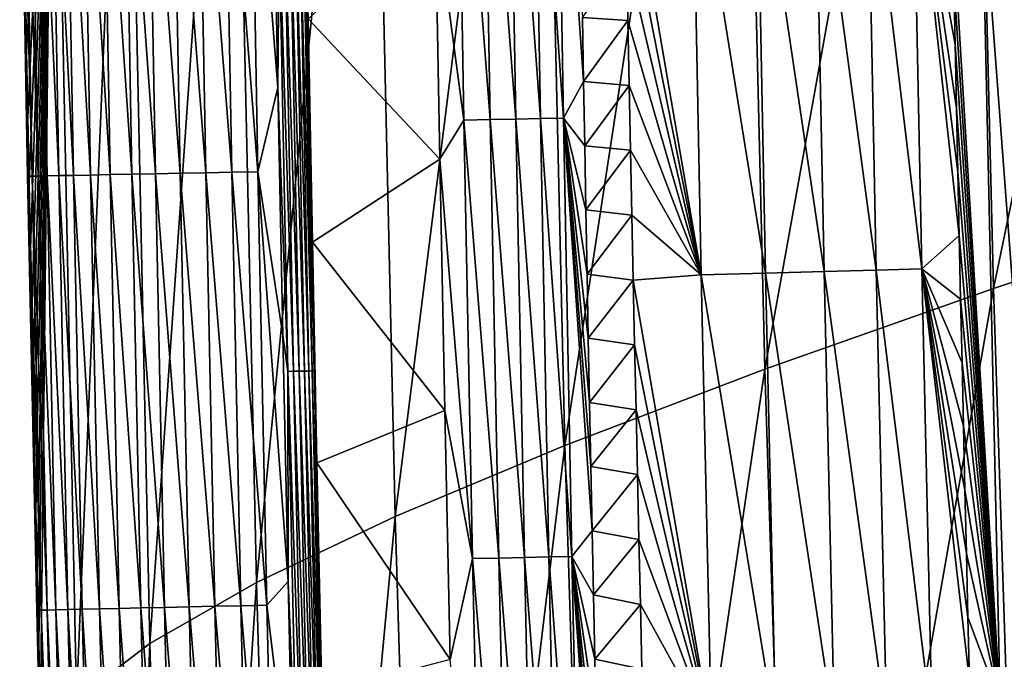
# Model space of a CAD drawing. Header units: millimetres. Extents: x -300 to 300, y -500 to 500.
# Tile 362 of 656: x -299 to -282, y -84 to -72. Entities that reach past the tile are written whole.
import ezdxf

# ---------------------------------------------------------------- set-up
doc = ezdxf.new("R2010")
doc.units = ezdxf.units.MM
doc.header["$LTSCALE"] = 81.481481
for name, color, linetype in [('20', 7, 'CONTINUOUS'), ('22', 7, 'CONTINUOUS'), ('24', 7, 'CONTINUOUS'), ('25', 7, 'CONTINUOUS'), ('28', 7, 'CONTINUOUS'), ('29', 7, 'CONTINUOUS'), ('31', 7, 'CONTINUOUS'), ('33', 7, 'CONTINUOUS')]:
    doc.layers.add(name, color=color, linetype=linetype)

msp = doc.modelspace()

# ---------------------------------------------------------------- linework, layer by layer
at = {"layer": '20', "color": 7, "linetype": 'CONTINUOUS'}
for points in [[(-282.148, -77.033, 34.253), (-278.073, -57.4, 37.632), (-282.598, -58.554, 34.213), (-282.148, -77.033, 34.253)], [(-277.623, -75.527, 37.676), (-278.073, -57.4, 37.632), (-282.148, -77.033, 34.253), (-277.623, -75.527, 37.676)], [(-286.183, -78.457, 30.642), (-282.598, -58.554, 34.213), (-286.631, -59.646, 30.604), (-286.183, -78.457, 30.642)], [(-282.148, -77.033, 34.253), (-282.598, -58.554, 34.213), (-286.183, -78.457, 30.642), (-282.148, -77.033, 34.253)], [(-289.709, -79.798, 26.837), (-286.631, -59.646, 30.604), (-290.152, -60.675, 26.803), (-289.709, -79.798, 26.837)], [(-286.183, -78.457, 30.642), (-286.631, -59.646, 30.604), (-289.709, -79.798, 26.837), (-286.183, -78.457, 30.642)], [(-292.706, -81.052, 22.833), (-290.152, -60.675, 26.803), (-293.143, -61.639, 22.803), (-292.706, -81.052, 22.833)], [(-289.709, -79.798, 26.837), (-290.152, -60.675, 26.803), (-292.706, -81.052, 22.833), (-289.709, -79.798, 26.837)], [(-295.154, -82.218, 18.625), (-293.143, -61.639, 22.803), (-295.585, -62.537, 18.601), (-295.154, -82.218, 18.625)], [(-292.706, -81.052, 22.833), (-293.143, -61.639, 22.803), (-295.154, -82.218, 18.625), (-292.706, -81.052, 22.833)], [(-297.036, -83.294, 14.208), (-295.585, -62.537, 18.601), (-297.456, -63.368, 14.19), (-297.036, -83.294, 14.208)], [(-295.154, -82.218, 18.625), (-295.585, -62.537, 18.601), (-297.036, -83.294, 14.208), (-295.154, -82.218, 18.625)], [(-298.33, -84.278, 9.578), (-297.456, -63.368, 14.19), (-298.74, -64.13, 9.566), (-298.33, -84.278, 9.578)], [(-297.036, -83.294, 14.208), (-297.456, -63.368, 14.19), (-298.33, -84.278, 9.578), (-297.036, -83.294, 14.208)], [(-299.209, -72.855, 5.485), (-298.74, -64.13, 9.566), (-299.23, -71.695, 5.484), (-299.209, -72.855, 5.485)], [(-299.186, -74.014, 5.487), (-298.74, -64.13, 9.566), (-299.209, -72.855, 5.485), (-299.186, -74.014, 5.487)], [(-299.164, -75.174, 5.488), (-298.74, -64.13, 9.566), (-299.186, -74.014, 5.487), (-299.164, -75.174, 5.488)], [(-299.14, -76.334, 5.49), (-298.74, -64.13, 9.566), (-299.164, -75.174, 5.488), (-299.14, -76.334, 5.49)], [(-299.117, -77.494, 5.491), (-298.74, -64.13, 9.566), (-299.14, -76.334, 5.49), (-299.117, -77.494, 5.491)], [(-299.093, -78.654, 5.493), (-298.74, -64.13, 9.566), (-299.117, -77.494, 5.491), (-299.093, -78.654, 5.493)], [(-299.068, -79.815, 5.494), (-298.74, -64.13, 9.566), (-299.093, -78.654, 5.493), (-299.068, -79.815, 5.494)], [(-299.043, -80.975, 5.496), (-298.74, -64.13, 9.566), (-299.068, -79.815, 5.494), (-299.043, -80.975, 5.496)], [(-299.018, -82.136, 5.497), (-298.74, -64.13, 9.566), (-299.043, -80.975, 5.496), (-299.018, -82.136, 5.497)], [(-298.992, -83.297, 5.499), (-298.74, -64.13, 9.566), (-299.018, -82.136, 5.497), (-298.992, -83.297, 5.499)], [(-298.965, -84.458, 5.5), (-298.74, -64.13, 9.566), (-298.992, -83.297, 5.499), (-298.965, -84.458, 5.5)], [(-298.33, -84.278, 9.578), (-298.74, -64.13, 9.566), (-298.965, -84.458, 5.5), (-298.33, -84.278, 9.578)], [(-281.563, -95.003, 34.304), (-277.623, -75.527, 37.676), (-282.148, -77.033, 34.253), (-281.563, -95.003, 34.304)], [(-285.6, -96.744, 30.689), (-282.148, -77.033, 34.253), (-286.183, -78.457, 30.642), (-285.6, -96.744, 30.689)], [(-281.563, -95.003, 34.304), (-282.148, -77.033, 34.253), (-285.6, -96.744, 30.689), (-281.563, -95.003, 34.304)], [(-289.13, -98.381, 26.879), (-286.183, -78.457, 30.642), (-289.709, -79.798, 26.837), (-289.13, -98.381, 26.879)], [(-285.6, -96.744, 30.689), (-286.183, -78.457, 30.642), (-289.13, -98.381, 26.879), (-285.6, -96.744, 30.689)], [(-292.134, -99.91, 22.869), (-289.709, -79.798, 26.837), (-292.706, -81.052, 22.833), (-292.134, -99.91, 22.869)], [(-289.13, -98.381, 26.879), (-289.709, -79.798, 26.837), (-292.134, -99.91, 22.869), (-289.13, -98.381, 26.879)], [(-294.591, -101.329, 18.655), (-292.706, -81.052, 22.833), (-295.154, -82.218, 18.625), (-294.591, -101.329, 18.655)], [(-292.134, -99.91, 22.869), (-292.706, -81.052, 22.833), (-294.591, -101.329, 18.655), (-292.134, -99.91, 22.869)], [(-296.484, -102.636, 14.231), (-295.154, -82.218, 18.625), (-297.036, -83.294, 14.208), (-296.484, -102.636, 14.231)], [(-294.591, -101.329, 18.655), (-295.154, -82.218, 18.625), (-296.484, -102.636, 14.231), (-294.591, -101.329, 18.655)], [(-297.793, -103.827, 9.593), (-297.036, -83.294, 14.208), (-298.33, -84.278, 9.578), (-297.793, -103.827, 9.593)], [(-296.484, -102.636, 14.231), (-297.036, -83.294, 14.208), (-297.793, -103.827, 9.593), (-296.484, -102.636, 14.231)]]:
    msp.add_3dface(points, dxfattribs=at)
at = {"layer": '22', "color": 7, "linetype": 'CONTINUOUS'}
for points in [[(-281.296, -83.744, 12.657), (-282.353, -69.77, 11.229), (-281.623, -69.25, 12.669), (-281.296, -83.744, 12.657)], [(-282.353, -69.77, 11.229), (-282.028, -84.365, 11.211), (-282.868, -70.48, 10.016), (-282.353, -69.77, 11.229)], [(-282.028, -84.365, 11.211), (-282.353, -69.77, 11.229), (-281.296, -83.744, 12.657), (-282.028, -84.365, 11.211)], [(-282.868, -70.48, 10.016), (-282.028, -84.365, 11.211), (-282.845, -71.603, 10.015), (-282.868, -70.48, 10.016)], [(-282.845, -71.603, 10.015), (-282.028, -84.365, 11.211), (-282.822, -72.726, 10.014), (-282.845, -71.603, 10.015)], [(-282.822, -72.726, 10.014), (-282.028, -84.365, 11.211), (-282.799, -73.849, 10.013), (-282.822, -72.726, 10.014)], [(-282.799, -73.849, 10.013), (-282.028, -84.365, 11.211), (-282.775, -74.972, 10.012), (-282.799, -73.849, 10.013)], [(-282.775, -74.972, 10.012), (-282.028, -84.365, 11.211), (-282.751, -76.094, 10.011), (-282.775, -74.972, 10.012)], [(-282.751, -76.094, 10.011), (-282.028, -84.365, 11.211), (-282.726, -77.217, 10.01), (-282.751, -76.094, 10.011)], [(-282.726, -77.217, 10.01), (-282.028, -84.365, 11.211), (-282.701, -78.34, 10.009), (-282.726, -77.217, 10.01)], [(-282.701, -78.34, 10.009), (-282.028, -84.365, 11.211), (-282.676, -79.462, 10.008), (-282.701, -78.34, 10.009)], [(-282.676, -79.462, 10.008), (-282.028, -84.365, 11.211), (-282.65, -80.585, 10.007), (-282.676, -79.462, 10.008)], [(-282.65, -80.585, 10.007), (-282.028, -84.365, 11.211), (-282.623, -81.707, 10.005), (-282.65, -80.585, 10.007)], [(-282.623, -81.707, 10.005), (-282.028, -84.365, 11.211), (-282.596, -82.829, 10.004), (-282.623, -81.707, 10.005)], [(-282.596, -82.829, 10.004), (-282.028, -84.365, 11.211), (-282.569, -83.951, 10.003), (-282.596, -82.829, 10.004)]]:
    msp.add_3dface(points, dxfattribs=at)
at = {"layer": '24', "color": 7, "linetype": 'CONTINUOUS'}
for points in [[(-288.618, -71.163, 2.094), (-288.596, -72.307, 2.095), (-289.401, -72.25, 1.426), (-288.618, -71.163, 2.094)], [(-289.401, -72.25, 1.426), (-288.596, -72.307, 2.095), (-289.381, -73.382, 1.426), (-289.401, -72.25, 1.426)], [(-288.596, -72.307, 2.095), (-288.573, -73.45, 2.097), (-289.381, -73.382, 1.426), (-288.596, -72.307, 2.095)], [(-289.381, -73.382, 1.426), (-288.573, -73.45, 2.097), (-289.36, -74.514, 1.425), (-289.381, -73.382, 1.426)], [(-288.573, -73.45, 2.097), (-288.55, -74.594, 2.098), (-289.36, -74.514, 1.425), (-288.573, -73.45, 2.097)], [(-289.36, -74.514, 1.425), (-288.55, -74.594, 2.098), (-289.339, -75.646, 1.425), (-289.36, -74.514, 1.425)], [(-288.55, -74.594, 2.098), (-288.526, -75.738, 2.099), (-289.339, -75.646, 1.425), (-288.55, -74.594, 2.098)], [(-289.339, -75.646, 1.425), (-288.526, -75.738, 2.099), (-289.318, -76.778, 1.424), (-289.339, -75.646, 1.425)], [(-288.526, -75.738, 2.099), (-288.503, -76.882, 2.1), (-289.318, -76.778, 1.424), (-288.526, -75.738, 2.099)], [(-289.318, -76.778, 1.424), (-288.503, -76.882, 2.1), (-289.296, -77.909, 1.424), (-289.318, -76.778, 1.424)], [(-288.503, -76.882, 2.1), (-288.478, -78.026, 2.102), (-289.296, -77.909, 1.424), (-288.503, -76.882, 2.1)], [(-289.296, -77.909, 1.424), (-288.478, -78.026, 2.102), (-289.274, -79.041, 1.423), (-289.296, -77.909, 1.424)], [(-288.478, -78.026, 2.102), (-288.453, -79.17, 2.103), (-289.274, -79.041, 1.423), (-288.478, -78.026, 2.102)], [(-289.274, -79.041, 1.423), (-288.453, -79.17, 2.103), (-289.252, -80.173, 1.423), (-289.274, -79.041, 1.423)], [(-288.453, -79.17, 2.103), (-288.428, -80.314, 2.104), (-289.252, -80.173, 1.423), (-288.453, -79.17, 2.103)], [(-289.252, -80.173, 1.423), (-288.428, -80.314, 2.104), (-289.229, -81.304, 1.422), (-289.252, -80.173, 1.423)], [(-288.428, -80.314, 2.104), (-288.402, -81.459, 2.106), (-289.229, -81.304, 1.422), (-288.428, -80.314, 2.104)], [(-289.229, -81.304, 1.422), (-288.402, -81.459, 2.106), (-289.206, -82.436, 1.422), (-289.229, -81.304, 1.422)], [(-288.402, -81.459, 2.106), (-288.376, -82.603, 2.107), (-289.206, -82.436, 1.422), (-288.402, -81.459, 2.106)], [(-289.206, -82.436, 1.422), (-288.376, -82.603, 2.107), (-289.182, -83.567, 1.421), (-289.206, -82.436, 1.422)], [(-288.376, -82.603, 2.107), (-288.349, -83.748, 2.108), (-289.182, -83.567, 1.421), (-288.376, -82.603, 2.107)], [(-289.182, -83.567, 1.421), (-288.349, -83.748, 2.108), (-289.158, -84.698, 1.421), (-289.182, -83.567, 1.421)]]:
    msp.add_3dface(points, dxfattribs=at)
at = {"layer": '25', "color": 7, "linetype": 'CONTINUOUS'}
for points in [[(-284.377, -68.627, 7.071), (-284.214, -76.707, 7.069), (-285.297, -68.649, 5.688), (-284.377, -68.627, 7.071)], [(-283.577, -68.606, 8.521), (-283.412, -76.683, 8.516), (-284.377, -68.627, 7.071), (-283.577, -68.606, 8.521)], [(-284.377, -68.627, 7.071), (-283.412, -76.683, 8.516), (-284.214, -76.707, 7.069), (-284.377, -68.627, 7.071)], [(-282.845, -71.603, 10.015), (-282.822, -72.726, 10.014), (-283.577, -68.606, 8.521), (-282.845, -71.603, 10.015)], [(-282.822, -72.726, 10.014), (-282.799, -73.849, 10.013), (-283.577, -68.606, 8.521), (-282.822, -72.726, 10.014)], [(-282.799, -73.849, 10.013), (-282.775, -74.972, 10.012), (-283.577, -68.606, 8.521), (-282.799, -73.849, 10.013)], [(-282.775, -74.972, 10.012), (-282.751, -76.094, 10.011), (-283.577, -68.606, 8.521), (-282.775, -74.972, 10.012)], [(-283.577, -68.606, 8.521), (-282.751, -76.094, 10.011), (-283.412, -76.683, 8.516), (-283.577, -68.606, 8.521)], [(-288.661, -68.876, 2.092), (-287.462, -68.701, 3.179), (-287.302, -76.792, 3.185), (-288.661, -68.876, 2.092)], [(-286.33, -68.674, 4.386), (-286.169, -76.761, 4.39), (-287.462, -68.701, 3.179), (-286.33, -68.674, 4.386)], [(-287.462, -68.701, 3.179), (-286.169, -76.761, 4.39), (-287.302, -76.792, 3.185), (-287.462, -68.701, 3.179)], [(-285.297, -68.649, 5.688), (-285.136, -76.733, 5.689), (-286.33, -68.674, 4.386), (-285.297, -68.649, 5.688)], [(-286.33, -68.674, 4.386), (-285.136, -76.733, 5.689), (-286.169, -76.761, 4.39), (-286.33, -68.674, 4.386)], [(-285.297, -68.649, 5.688), (-284.214, -76.707, 7.069), (-285.136, -76.733, 5.689), (-285.297, -68.649, 5.688)], [(-288.64, -70.02, 2.093), (-288.661, -68.876, 2.092), (-287.302, -76.792, 3.185), (-288.64, -70.02, 2.093)], [(-288.618, -71.163, 2.094), (-288.64, -70.02, 2.093), (-287.302, -76.792, 3.185), (-288.618, -71.163, 2.094)], [(-288.596, -72.307, 2.095), (-288.618, -71.163, 2.094), (-287.302, -76.792, 3.185), (-288.596, -72.307, 2.095)], [(-288.573, -73.45, 2.097), (-288.596, -72.307, 2.095), (-287.302, -76.792, 3.185), (-288.573, -73.45, 2.097)], [(-288.55, -74.594, 2.098), (-288.573, -73.45, 2.097), (-287.302, -76.792, 3.185), (-288.55, -74.594, 2.098)], [(-288.526, -75.738, 2.099), (-288.55, -74.594, 2.098), (-287.302, -76.792, 3.185), (-288.526, -75.738, 2.099)], [(-288.503, -76.882, 2.1), (-288.526, -75.738, 2.099), (-287.302, -76.792, 3.185), (-288.503, -76.882, 2.1)], [(-282.751, -76.094, 10.011), (-282.726, -77.217, 10.01), (-283.412, -76.683, 8.516), (-282.751, -76.094, 10.011)], [(-288.503, -76.882, 2.1), (-287.302, -76.792, 3.185), (-287.12, -84.881, 3.191), (-288.503, -76.882, 2.1)], [(-286.169, -76.761, 4.39), (-285.986, -84.846, 4.393), (-287.302, -76.792, 3.185), (-286.169, -76.761, 4.39)], [(-287.302, -76.792, 3.185), (-285.986, -84.846, 4.393), (-287.12, -84.881, 3.191), (-287.302, -76.792, 3.185)], [(-285.136, -76.733, 5.689), (-284.952, -84.814, 5.689), (-286.169, -76.761, 4.39), (-285.136, -76.733, 5.689)], [(-286.169, -76.761, 4.39), (-284.952, -84.814, 5.689), (-285.986, -84.846, 4.393), (-286.169, -76.761, 4.39)], [(-284.214, -76.707, 7.069), (-284.029, -84.784, 7.067), (-285.136, -76.733, 5.689), (-284.214, -76.707, 7.069)], [(-285.136, -76.733, 5.689), (-284.029, -84.784, 7.067), (-284.952, -84.814, 5.689), (-285.136, -76.733, 5.689)], [(-283.412, -76.683, 8.516), (-283.225, -84.757, 8.511), (-284.214, -76.707, 7.069), (-283.412, -76.683, 8.516)], [(-284.214, -76.707, 7.069), (-283.225, -84.757, 8.511), (-284.029, -84.784, 7.067), (-284.214, -76.707, 7.069)], [(-282.726, -77.217, 10.01), (-282.701, -78.34, 10.009), (-283.412, -76.683, 8.516), (-282.726, -77.217, 10.01)], [(-282.701, -78.34, 10.009), (-282.676, -79.462, 10.008), (-283.412, -76.683, 8.516), (-282.701, -78.34, 10.009)], [(-282.676, -79.462, 10.008), (-282.65, -80.585, 10.007), (-283.412, -76.683, 8.516), (-282.676, -79.462, 10.008)], [(-282.65, -80.585, 10.007), (-282.623, -81.707, 10.005), (-283.412, -76.683, 8.516), (-282.65, -80.585, 10.007)], [(-282.623, -81.707, 10.005), (-282.596, -82.829, 10.004), (-283.412, -76.683, 8.516), (-282.623, -81.707, 10.005)], [(-282.596, -82.829, 10.004), (-282.569, -83.951, 10.003), (-283.412, -76.683, 8.516), (-282.596, -82.829, 10.004)], [(-283.412, -76.683, 8.516), (-282.569, -83.951, 10.003), (-283.225, -84.757, 8.511), (-283.412, -76.683, 8.516)], [(-288.478, -78.026, 2.102), (-288.503, -76.882, 2.1), (-287.12, -84.881, 3.191), (-288.478, -78.026, 2.102)], [(-288.453, -79.17, 2.103), (-288.478, -78.026, 2.102), (-287.12, -84.881, 3.191), (-288.453, -79.17, 2.103)], [(-288.428, -80.314, 2.104), (-288.453, -79.17, 2.103), (-287.12, -84.881, 3.191), (-288.428, -80.314, 2.104)], [(-288.402, -81.459, 2.106), (-288.428, -80.314, 2.104), (-287.12, -84.881, 3.191), (-288.402, -81.459, 2.106)], [(-288.376, -82.603, 2.107), (-288.402, -81.459, 2.106), (-287.12, -84.881, 3.191), (-288.376, -82.603, 2.107)], [(-288.349, -83.748, 2.108), (-288.376, -82.603, 2.107), (-287.12, -84.881, 3.191), (-288.349, -83.748, 2.108)]]:
    msp.add_3dface(points, dxfattribs=at)
at = {"layer": '28', "color": 7, "linetype": 'CONTINUOUS'}
for points in [[(-299.293, -68.218, 5.48), (-299.331, -67.397, 5.041), (-299.19, -75.051, 5.049), (-299.293, -68.218, 5.48)], [(-299.313, -67.397, 4.584), (-299.173, -75.051, 4.592), (-299.331, -67.397, 5.041), (-299.313, -67.397, 4.584)], [(-299.331, -67.397, 5.041), (-299.173, -75.051, 4.592), (-299.19, -75.051, 5.049), (-299.331, -67.397, 5.041)], [(-299.252, -67.396, 4.117), (-299.113, -75.05, 4.124), (-299.313, -67.397, 4.584), (-299.252, -67.396, 4.117)], [(-299.313, -67.397, 4.584), (-299.113, -75.05, 4.124), (-299.173, -75.051, 4.592), (-299.313, -67.397, 4.584)], [(-299.143, -67.394, 3.644), (-299.004, -75.048, 3.651), (-299.252, -67.396, 4.117), (-299.143, -67.394, 3.644)], [(-299.252, -67.396, 4.117), (-299.004, -75.048, 3.651), (-299.113, -75.05, 4.124), (-299.252, -67.396, 4.117)], [(-298.985, -67.391, 3.174), (-298.847, -75.045, 3.18), (-299.143, -67.394, 3.644), (-298.985, -67.391, 3.174)], [(-299.143, -67.394, 3.644), (-298.847, -75.045, 3.18), (-299.004, -75.048, 3.651), (-299.143, -67.394, 3.644)], [(-298.777, -67.388, 2.714), (-298.639, -75.041, 2.719), (-298.985, -67.391, 3.174), (-298.777, -67.388, 2.714)], [(-298.985, -67.391, 3.174), (-298.639, -75.041, 2.719), (-298.847, -75.045, 3.18), (-298.985, -67.391, 3.174)], [(-298.52, -67.383, 2.271), (-298.382, -75.036, 2.275), (-298.777, -67.388, 2.714), (-298.52, -67.383, 2.271)], [(-298.777, -67.388, 2.714), (-298.382, -75.036, 2.275), (-298.639, -75.041, 2.719), (-298.777, -67.388, 2.714)], [(-298.216, -67.378, 1.853), (-298.079, -75.03, 1.857), (-298.52, -67.383, 2.271), (-298.216, -67.378, 1.853)], [(-298.52, -67.383, 2.271), (-298.079, -75.03, 1.857), (-298.382, -75.036, 2.275), (-298.52, -67.383, 2.271)], [(-297.87, -67.372, 1.468), (-297.732, -75.023, 1.471), (-298.216, -67.378, 1.853), (-297.87, -67.372, 1.468)], [(-298.216, -67.378, 1.853), (-297.732, -75.023, 1.471), (-298.079, -75.03, 1.857), (-298.216, -67.378, 1.853)], [(-297.487, -67.366, 1.122), (-297.349, -75.016, 1.124), (-297.87, -67.372, 1.468), (-297.487, -67.366, 1.122)], [(-297.87, -67.372, 1.468), (-297.349, -75.016, 1.124), (-297.732, -75.023, 1.471), (-297.87, -67.372, 1.468)], [(-297.073, -67.359, 0.819), (-296.935, -75.007, 0.821), (-297.487, -67.366, 1.122), (-297.073, -67.359, 0.819)], [(-297.487, -67.366, 1.122), (-296.935, -75.007, 0.821), (-297.349, -75.016, 1.124), (-297.487, -67.366, 1.122)], [(-296.637, -67.351, 0.563), (-296.498, -74.999, 0.565), (-297.073, -67.359, 0.819), (-296.637, -67.351, 0.563)], [(-297.073, -67.359, 0.819), (-296.498, -74.999, 0.565), (-296.935, -75.007, 0.821), (-297.073, -67.359, 0.819)], [(-296.185, -67.343, 0.356), (-296.046, -74.99, 0.357), (-296.637, -67.351, 0.563), (-296.185, -67.343, 0.356)], [(-296.637, -67.351, 0.563), (-296.046, -74.99, 0.357), (-296.498, -74.999, 0.565), (-296.637, -67.351, 0.563)], [(-295.726, -67.335, 0.198), (-295.586, -74.981, 0.199), (-296.185, -67.343, 0.356), (-295.726, -67.335, 0.198)], [(-296.185, -67.343, 0.356), (-295.586, -74.981, 0.199), (-296.046, -74.99, 0.357), (-296.185, -67.343, 0.356)], [(-295.266, -67.327, 0.088), (-295.126, -74.972, 0.088), (-295.726, -67.335, 0.198), (-295.266, -67.327, 0.088)], [(-295.726, -67.335, 0.198), (-295.126, -74.972, 0.088), (-295.586, -74.981, 0.199), (-295.726, -67.335, 0.198)], [(-295.126, -74.972, 0.088), (-295.266, -67.327, 0.088), (-294.774, -73.484, 0.031), (-295.126, -74.972, 0.088)], [(-294.774, -73.484, 0.031), (-295.266, -67.327, 0.088), (-294.856, -69.068, 0.031), (-294.774, -73.484, 0.031)], [(-299.273, -69.377, 5.481), (-299.293, -68.218, 5.48), (-299.19, -75.051, 5.049), (-299.273, -69.377, 5.481)], [(-299.252, -70.536, 5.483), (-299.273, -69.377, 5.481), (-299.19, -75.051, 5.049), (-299.252, -70.536, 5.483)], [(-299.23, -71.695, 5.484), (-299.252, -70.536, 5.483), (-299.19, -75.051, 5.049), (-299.23, -71.695, 5.484)], [(-299.209, -72.855, 5.485), (-299.23, -71.695, 5.484), (-299.19, -75.051, 5.049), (-299.209, -72.855, 5.485)], [(-299.186, -74.014, 5.487), (-299.209, -72.855, 5.485), (-299.19, -75.051, 5.049), (-299.186, -74.014, 5.487)], [(-294.687, -77.855, 0.031), (-295.126, -74.972, 0.088), (-294.774, -73.484, 0.031), (-294.687, -77.855, 0.031)], [(-299.164, -75.174, 5.488), (-299.186, -74.014, 5.487), (-299.19, -75.051, 5.049), (-299.164, -75.174, 5.488)], [(-299.164, -75.174, 5.488), (-299.19, -75.051, 5.049), (-299.03, -82.706, 5.059), (-299.164, -75.174, 5.488)], [(-299.173, -75.051, 4.592), (-299.014, -82.706, 4.601), (-299.19, -75.051, 5.049), (-299.173, -75.051, 4.592)], [(-299.19, -75.051, 5.049), (-299.014, -82.706, 4.601), (-299.03, -82.706, 5.059), (-299.19, -75.051, 5.049)], [(-299.113, -75.05, 4.124), (-298.954, -82.704, 4.133), (-299.173, -75.051, 4.592), (-299.113, -75.05, 4.124)], [(-299.173, -75.051, 4.592), (-298.954, -82.704, 4.133), (-299.014, -82.706, 4.601), (-299.173, -75.051, 4.592)], [(-299.004, -75.048, 3.651), (-298.847, -82.702, 3.659), (-299.113, -75.05, 4.124), (-299.004, -75.048, 3.651)], [(-299.113, -75.05, 4.124), (-298.847, -82.702, 3.659), (-298.954, -82.704, 4.133), (-299.113, -75.05, 4.124)], [(-298.847, -75.045, 3.18), (-298.69, -82.699, 3.187), (-299.004, -75.048, 3.651), (-298.847, -75.045, 3.18)], [(-299.004, -75.048, 3.651), (-298.69, -82.699, 3.187), (-298.847, -82.702, 3.659), (-299.004, -75.048, 3.651)], [(-298.639, -75.041, 2.719), (-298.482, -82.694, 2.725), (-298.847, -75.045, 3.18), (-298.639, -75.041, 2.719)], [(-298.847, -75.045, 3.18), (-298.482, -82.694, 2.725), (-298.69, -82.699, 3.187), (-298.847, -75.045, 3.18)], [(-298.382, -75.036, 2.275), (-298.226, -82.688, 2.28), (-298.639, -75.041, 2.719), (-298.382, -75.036, 2.275)], [(-298.639, -75.041, 2.719), (-298.226, -82.688, 2.28), (-298.482, -82.694, 2.725), (-298.639, -75.041, 2.719)], [(-298.079, -75.03, 1.857), (-297.922, -82.682, 1.861), (-298.382, -75.036, 2.275), (-298.079, -75.03, 1.857)], [(-298.382, -75.036, 2.275), (-297.922, -82.682, 1.861), (-298.226, -82.688, 2.28), (-298.382, -75.036, 2.275)], [(-297.732, -75.023, 1.471), (-297.576, -82.674, 1.475), (-298.079, -75.03, 1.857), (-297.732, -75.023, 1.471)], [(-298.079, -75.03, 1.857), (-297.576, -82.674, 1.475), (-297.922, -82.682, 1.861), (-298.079, -75.03, 1.857)], [(-297.349, -75.016, 1.124), (-297.192, -82.665, 1.127), (-297.732, -75.023, 1.471), (-297.349, -75.016, 1.124)], [(-297.732, -75.023, 1.471), (-297.192, -82.665, 1.127), (-297.576, -82.674, 1.475), (-297.732, -75.023, 1.471)], [(-296.935, -75.007, 0.821), (-296.778, -82.656, 0.823), (-297.349, -75.016, 1.124), (-296.935, -75.007, 0.821)], [(-297.349, -75.016, 1.124), (-296.778, -82.656, 0.823), (-297.192, -82.665, 1.127), (-297.349, -75.016, 1.124)], [(-296.498, -74.999, 0.565), (-296.341, -82.647, 0.566), (-296.935, -75.007, 0.821), (-296.498, -74.999, 0.565)], [(-296.935, -75.007, 0.821), (-296.341, -82.647, 0.566), (-296.778, -82.656, 0.823), (-296.935, -75.007, 0.821)], [(-296.046, -74.99, 0.357), (-295.888, -82.637, 0.358), (-296.498, -74.999, 0.565), (-296.046, -74.99, 0.357)], [(-296.498, -74.999, 0.565), (-295.888, -82.637, 0.358), (-296.341, -82.647, 0.566), (-296.498, -74.999, 0.565)], [(-295.586, -74.981, 0.199), (-295.428, -82.626, 0.199), (-296.046, -74.99, 0.357), (-295.586, -74.981, 0.199)], [(-296.046, -74.99, 0.357), (-295.428, -82.626, 0.199), (-295.888, -82.637, 0.358), (-296.046, -74.99, 0.357)], [(-295.126, -74.972, 0.088), (-294.967, -82.616, 0.088), (-295.586, -74.981, 0.199), (-295.126, -74.972, 0.088)], [(-295.586, -74.981, 0.199), (-294.967, -82.616, 0.088), (-295.428, -82.626, 0.199), (-295.586, -74.981, 0.199)], [(-294.967, -82.616, 0.088), (-295.126, -74.972, 0.088), (-294.595, -82.197, 0.031), (-294.967, -82.616, 0.088)], [(-294.595, -82.197, 0.031), (-295.126, -74.972, 0.088), (-294.687, -77.855, 0.031), (-294.595, -82.197, 0.031)], [(-299.14, -76.334, 5.49), (-299.164, -75.174, 5.488), (-299.03, -82.706, 5.059), (-299.14, -76.334, 5.49)], [(-299.117, -77.494, 5.491), (-299.14, -76.334, 5.49), (-299.03, -82.706, 5.059), (-299.117, -77.494, 5.491)], [(-299.093, -78.654, 5.493), (-299.117, -77.494, 5.491), (-299.03, -82.706, 5.059), (-299.093, -78.654, 5.493)], [(-299.068, -79.815, 5.494), (-299.093, -78.654, 5.493), (-299.03, -82.706, 5.059), (-299.068, -79.815, 5.494)], [(-299.043, -80.975, 5.496), (-299.068, -79.815, 5.494), (-299.03, -82.706, 5.059), (-299.043, -80.975, 5.496)], [(-299.018, -82.136, 5.497), (-299.043, -80.975, 5.496), (-299.03, -82.706, 5.059), (-299.018, -82.136, 5.497)], [(-298.992, -83.297, 5.499), (-299.018, -82.136, 5.497), (-299.03, -82.706, 5.059), (-298.992, -83.297, 5.499)], [(-294.497, -86.493, 0.031), (-294.967, -82.616, 0.088), (-294.595, -82.197, 0.031), (-294.497, -86.493, 0.031)], [(-298.992, -83.297, 5.499), (-299.03, -82.706, 5.059), (-298.85, -90.361, 5.07), (-298.992, -83.297, 5.499)], [(-299.014, -82.706, 4.601), (-298.835, -90.36, 4.611), (-299.03, -82.706, 5.059), (-299.014, -82.706, 4.601)], [(-299.03, -82.706, 5.059), (-298.835, -90.36, 4.611), (-298.85, -90.361, 5.07), (-299.03, -82.706, 5.059)], [(-298.954, -82.704, 4.133), (-298.776, -90.359, 4.142), (-299.014, -82.706, 4.601), (-298.954, -82.704, 4.133)], [(-299.014, -82.706, 4.601), (-298.776, -90.359, 4.142), (-298.835, -90.36, 4.611), (-299.014, -82.706, 4.601)], [(-298.847, -82.702, 3.659), (-298.669, -90.356, 3.667), (-298.954, -82.704, 4.133), (-298.847, -82.702, 3.659)], [(-298.954, -82.704, 4.133), (-298.669, -90.356, 3.667), (-298.776, -90.359, 4.142), (-298.954, -82.704, 4.133)], [(-298.69, -82.699, 3.187), (-298.513, -90.352, 3.195), (-298.847, -82.702, 3.659), (-298.69, -82.699, 3.187)], [(-298.847, -82.702, 3.659), (-298.513, -90.352, 3.195), (-298.669, -90.356, 3.667), (-298.847, -82.702, 3.659)], [(-298.482, -82.694, 2.725), (-298.306, -90.347, 2.732), (-298.69, -82.699, 3.187), (-298.482, -82.694, 2.725)], [(-298.69, -82.699, 3.187), (-298.306, -90.347, 2.732), (-298.513, -90.352, 3.195), (-298.69, -82.699, 3.187)], [(-298.226, -82.688, 2.28), (-298.05, -90.341, 2.286), (-298.482, -82.694, 2.725), (-298.226, -82.688, 2.28)], [(-298.482, -82.694, 2.725), (-298.05, -90.341, 2.286), (-298.306, -90.347, 2.732), (-298.482, -82.694, 2.725)], [(-297.922, -82.682, 1.861), (-297.746, -90.333, 1.866), (-298.226, -82.688, 2.28), (-297.922, -82.682, 1.861)], [(-298.226, -82.688, 2.28), (-297.746, -90.333, 1.866), (-298.05, -90.341, 2.286), (-298.226, -82.688, 2.28)], [(-297.576, -82.674, 1.475), (-297.4, -90.325, 1.478), (-297.922, -82.682, 1.861), (-297.576, -82.674, 1.475)], [(-297.922, -82.682, 1.861), (-297.4, -90.325, 1.478), (-297.746, -90.333, 1.866), (-297.922, -82.682, 1.861)], [(-297.192, -82.665, 1.127), (-297.016, -90.315, 1.129), (-297.576, -82.674, 1.475), (-297.192, -82.665, 1.127)], [(-297.576, -82.674, 1.475), (-297.016, -90.315, 1.129), (-297.4, -90.325, 1.478), (-297.576, -82.674, 1.475)], [(-296.778, -82.656, 0.823), (-296.602, -90.305, 0.825), (-297.192, -82.665, 1.127), (-296.778, -82.656, 0.823)], [(-297.192, -82.665, 1.127), (-296.602, -90.305, 0.825), (-297.016, -90.315, 1.129), (-297.192, -82.665, 1.127)], [(-296.341, -82.647, 0.566), (-296.164, -90.294, 0.567), (-296.778, -82.656, 0.823), (-296.341, -82.647, 0.566)], [(-296.778, -82.656, 0.823), (-296.164, -90.294, 0.567), (-296.602, -90.305, 0.825), (-296.778, -82.656, 0.823)], [(-295.888, -82.637, 0.358), (-295.711, -90.283, 0.359), (-296.341, -82.647, 0.566), (-295.888, -82.637, 0.358)], [(-296.341, -82.647, 0.566), (-295.711, -90.283, 0.359), (-296.164, -90.294, 0.567), (-296.341, -82.647, 0.566)], [(-295.428, -82.626, 0.199), (-295.25, -90.271, 0.2), (-295.888, -82.637, 0.358), (-295.428, -82.626, 0.199)], [(-295.888, -82.637, 0.358), (-295.25, -90.271, 0.2), (-295.711, -90.283, 0.359), (-295.888, -82.637, 0.358)], [(-294.967, -82.616, 0.088), (-294.789, -90.26, 0.089), (-295.428, -82.626, 0.199), (-294.967, -82.616, 0.088)], [(-295.428, -82.626, 0.199), (-294.789, -90.26, 0.089), (-295.25, -90.271, 0.2), (-295.428, -82.626, 0.199)], [(-294.789, -90.26, 0.089), (-294.967, -82.616, 0.088), (-294.497, -86.493, 0.031), (-294.789, -90.26, 0.089)], [(-298.965, -84.458, 5.5), (-298.992, -83.297, 5.499), (-298.85, -90.361, 5.07), (-298.965, -84.458, 5.5)]]:
    msp.add_3dface(points, dxfattribs=at)
at = {"layer": '29', "color": 7, "linetype": 'CONTINUOUS'}
for points in [[(-291.996, -70.269, 0.5), (-291.915, -74.75, 0.5), (-294.242, -72.275, 0.5), (-291.996, -70.269, 0.5)], [(-294.242, -72.275, 0.5), (-291.915, -74.75, 0.5), (-294.166, -76.216, 0.5), (-294.242, -72.275, 0.5)], [(-291.915, -74.75, 0.5), (-291.828, -79.183, 0.5), (-294.166, -76.216, 0.5), (-291.915, -74.75, 0.5)], [(-294.166, -76.216, 0.5), (-291.828, -79.183, 0.5), (-294.085, -80.109, 0.5), (-294.166, -76.216, 0.5)], [(-291.828, -79.183, 0.5), (-291.736, -83.575, 0.5), (-294.085, -80.109, 0.5), (-291.828, -79.183, 0.5)], [(-294.085, -80.109, 0.5), (-291.736, -83.575, 0.5), (-293.996, -84.177, 0.5), (-294.085, -80.109, 0.5)]]:
    msp.add_3dface(points, dxfattribs=at)
at = {"layer": '31', "color": 7, "linetype": 'CONTINUOUS'}
for points in [[(-294.774, -73.484, 0.031), (-294.856, -69.068, 0.031), (-294.753, -70.677, 0.028), (-294.774, -73.484, 0.031)], [(-294.6, -78.495, 0.028), (-294.774, -73.484, 0.031), (-294.753, -70.677, 0.028), (-294.6, -78.495, 0.028)], [(-294.499, -78.492, 0.042), (-294.753, -70.677, 0.028), (-294.652, -70.676, 0.042), (-294.499, -78.492, 0.042)], [(-294.6, -78.495, 0.028), (-294.753, -70.677, 0.028), (-294.499, -78.492, 0.042), (-294.6, -78.495, 0.028)], [(-294.398, -78.49, 0.079), (-294.652, -70.676, 0.042), (-294.551, -70.674, 0.079), (-294.398, -78.49, 0.079)], [(-294.499, -78.492, 0.042), (-294.652, -70.676, 0.042), (-294.398, -78.49, 0.079), (-294.499, -78.492, 0.042)], [(-294.306, -78.488, 0.138), (-294.551, -70.674, 0.079), (-294.458, -70.672, 0.138), (-294.306, -78.488, 0.138)], [(-294.398, -78.49, 0.079), (-294.551, -70.674, 0.079), (-294.306, -78.488, 0.138), (-294.398, -78.49, 0.079)], [(-294.228, -78.487, 0.216), (-294.458, -70.672, 0.138), (-294.38, -70.671, 0.216), (-294.228, -78.487, 0.216)], [(-294.306, -78.488, 0.138), (-294.458, -70.672, 0.138), (-294.228, -78.487, 0.216), (-294.306, -78.488, 0.138)], [(-294.17, -78.486, 0.307), (-294.38, -70.671, 0.216), (-294.322, -70.67, 0.307), (-294.17, -78.486, 0.307)], [(-294.228, -78.487, 0.216), (-294.38, -70.671, 0.216), (-294.17, -78.486, 0.307), (-294.228, -78.487, 0.216)], [(-294.134, -78.485, 0.404), (-294.322, -70.67, 0.307), (-294.287, -70.669, 0.404), (-294.134, -78.485, 0.404)], [(-294.17, -78.486, 0.307), (-294.322, -70.67, 0.307), (-294.134, -78.485, 0.404), (-294.17, -78.486, 0.307)], [(-294.242, -72.275, 0.5), (-294.166, -76.216, 0.5), (-294.287, -70.669, 0.404), (-294.242, -72.275, 0.5)], [(-294.166, -76.216, 0.5), (-294.134, -78.485, 0.404), (-294.287, -70.669, 0.404), (-294.166, -76.216, 0.5)], [(-294.687, -77.855, 0.031), (-294.774, -73.484, 0.031), (-294.6, -78.495, 0.028), (-294.687, -77.855, 0.031)], [(-294.166, -76.216, 0.5), (-294.085, -80.109, 0.5), (-294.134, -78.485, 0.404), (-294.166, -76.216, 0.5)], [(-294.595, -82.197, 0.031), (-294.687, -77.855, 0.031), (-294.6, -78.495, 0.028), (-294.595, -82.197, 0.031)], [(-294.326, -86.309, 0.042), (-294.6, -78.495, 0.028), (-294.499, -78.492, 0.042), (-294.326, -86.309, 0.042)], [(-294.427, -86.311, 0.028), (-294.595, -82.197, 0.031), (-294.6, -78.495, 0.028), (-294.427, -86.311, 0.028)], [(-294.427, -86.311, 0.028), (-294.6, -78.495, 0.028), (-294.326, -86.309, 0.042), (-294.427, -86.311, 0.028)], [(-294.226, -86.307, 0.079), (-294.499, -78.492, 0.042), (-294.398, -78.49, 0.079), (-294.226, -86.307, 0.079)], [(-294.326, -86.309, 0.042), (-294.499, -78.492, 0.042), (-294.226, -86.307, 0.079), (-294.326, -86.309, 0.042)], [(-294.133, -86.304, 0.138), (-294.398, -78.49, 0.079), (-294.306, -78.488, 0.138), (-294.133, -86.304, 0.138)], [(-294.226, -86.307, 0.079), (-294.398, -78.49, 0.079), (-294.133, -86.304, 0.138), (-294.226, -86.307, 0.079)], [(-294.055, -86.303, 0.216), (-294.306, -78.488, 0.138), (-294.228, -78.487, 0.216), (-294.055, -86.303, 0.216)], [(-294.133, -86.304, 0.138), (-294.306, -78.488, 0.138), (-294.055, -86.303, 0.216), (-294.133, -86.304, 0.138)], [(-293.997, -86.301, 0.307), (-294.228, -78.487, 0.216), (-294.17, -78.486, 0.307), (-293.997, -86.301, 0.307)], [(-294.055, -86.303, 0.216), (-294.228, -78.487, 0.216), (-293.997, -86.301, 0.307), (-294.055, -86.303, 0.216)], [(-293.961, -86.3, 0.404), (-294.17, -78.486, 0.307), (-294.134, -78.485, 0.404), (-293.961, -86.3, 0.404)], [(-293.997, -86.301, 0.307), (-294.17, -78.486, 0.307), (-293.961, -86.3, 0.404), (-293.997, -86.301, 0.307)], [(-294.085, -80.109, 0.5), (-293.996, -84.177, 0.5), (-294.134, -78.485, 0.404), (-294.085, -80.109, 0.5)], [(-293.996, -84.177, 0.5), (-293.961, -86.3, 0.404), (-294.134, -78.485, 0.404), (-293.996, -84.177, 0.5)], [(-294.497, -86.493, 0.031), (-294.595, -82.197, 0.031), (-294.427, -86.311, 0.028), (-294.497, -86.493, 0.031)]]:
    msp.add_3dface(points, dxfattribs=at)
at = {"layer": '33', "color": 7, "linetype": 'CONTINUOUS'}
for points in [[(-291.491, -74.06, 0.524), (-291.996, -70.269, 0.5), (-291.625, -66.325, 0.524), (-291.491, -74.06, 0.524)], [(-291.029, -74.052, 0.602), (-291.625, -66.325, 0.524), (-291.162, -66.317, 0.603), (-291.029, -74.052, 0.602)], [(-291.491, -74.06, 0.524), (-291.625, -66.325, 0.524), (-291.029, -74.052, 0.602), (-291.491, -74.06, 0.524)], [(-290.576, -74.043, 0.735), (-291.162, -66.317, 0.603), (-290.709, -66.31, 0.736), (-290.576, -74.043, 0.735)], [(-291.029, -74.052, 0.602), (-291.162, -66.317, 0.603), (-290.576, -74.043, 0.735), (-291.029, -74.052, 0.602)], [(-290.142, -74.035, 0.921), (-290.709, -66.31, 0.736), (-290.274, -66.303, 0.922), (-290.142, -74.035, 0.921)], [(-290.576, -74.043, 0.735), (-290.709, -66.31, 0.736), (-290.142, -74.035, 0.921), (-290.576, -74.043, 0.735)], [(-289.735, -74.028, 1.154), (-290.274, -66.303, 0.922), (-289.867, -66.296, 1.156), (-289.735, -74.028, 1.154)], [(-290.142, -74.035, 0.921), (-290.274, -66.303, 0.922), (-289.735, -74.028, 1.154), (-290.142, -74.035, 0.921)], [(-289.401, -72.25, 1.426), (-289.381, -73.382, 1.426), (-289.867, -66.296, 1.156), (-289.401, -72.25, 1.426)], [(-289.381, -73.382, 1.426), (-289.735, -74.028, 1.154), (-289.867, -66.296, 1.156), (-289.381, -73.382, 1.426)], [(-291.915, -74.75, 0.5), (-291.996, -70.269, 0.5), (-291.491, -74.06, 0.524), (-291.915, -74.75, 0.5)], [(-289.381, -73.382, 1.426), (-289.36, -74.514, 1.425), (-289.735, -74.028, 1.154), (-289.381, -73.382, 1.426)], [(-291.338, -81.796, 0.524), (-291.915, -74.75, 0.5), (-291.491, -74.06, 0.524), (-291.338, -81.796, 0.524)], [(-290.877, -81.786, 0.602), (-291.491, -74.06, 0.524), (-291.029, -74.052, 0.602), (-290.877, -81.786, 0.602)], [(-291.338, -81.796, 0.524), (-291.491, -74.06, 0.524), (-290.877, -81.786, 0.602), (-291.338, -81.796, 0.524)], [(-290.425, -81.776, 0.734), (-291.029, -74.052, 0.602), (-290.576, -74.043, 0.735), (-290.425, -81.776, 0.734)], [(-290.877, -81.786, 0.602), (-291.029, -74.052, 0.602), (-290.425, -81.776, 0.734), (-290.877, -81.786, 0.602)], [(-289.992, -81.767, 0.919), (-290.576, -74.043, 0.735), (-290.142, -74.035, 0.921), (-289.992, -81.767, 0.919)], [(-290.425, -81.776, 0.734), (-290.576, -74.043, 0.735), (-289.992, -81.767, 0.919), (-290.425, -81.776, 0.734)], [(-289.586, -81.759, 1.152), (-290.142, -74.035, 0.921), (-289.735, -74.028, 1.154), (-289.586, -81.759, 1.152)], [(-289.992, -81.767, 0.919), (-290.142, -74.035, 0.921), (-289.586, -81.759, 1.152), (-289.992, -81.767, 0.919)], [(-289.36, -74.514, 1.425), (-289.339, -75.646, 1.425), (-289.735, -74.028, 1.154), (-289.36, -74.514, 1.425)], [(-289.339, -75.646, 1.425), (-289.318, -76.778, 1.424), (-289.735, -74.028, 1.154), (-289.339, -75.646, 1.425)], [(-289.318, -76.778, 1.424), (-289.296, -77.909, 1.424), (-289.735, -74.028, 1.154), (-289.318, -76.778, 1.424)], [(-289.296, -77.909, 1.424), (-289.274, -79.041, 1.423), (-289.735, -74.028, 1.154), (-289.296, -77.909, 1.424)], [(-289.274, -79.041, 1.423), (-289.252, -80.173, 1.423), (-289.735, -74.028, 1.154), (-289.274, -79.041, 1.423)], [(-289.252, -80.173, 1.423), (-289.229, -81.304, 1.422), (-289.735, -74.028, 1.154), (-289.252, -80.173, 1.423)], [(-289.229, -81.304, 1.422), (-289.586, -81.759, 1.152), (-289.735, -74.028, 1.154), (-289.229, -81.304, 1.422)], [(-291.828, -79.183, 0.5), (-291.915, -74.75, 0.5), (-291.338, -81.796, 0.524), (-291.828, -79.183, 0.5)], [(-291.736, -83.575, 0.5), (-291.828, -79.183, 0.5), (-291.338, -81.796, 0.524), (-291.736, -83.575, 0.5)], [(-289.229, -81.304, 1.422), (-289.206, -82.436, 1.422), (-289.586, -81.759, 1.152), (-289.229, -81.304, 1.422)], [(-291.166, -89.53, 0.524), (-291.736, -83.575, 0.5), (-291.338, -81.796, 0.524), (-291.166, -89.53, 0.524)], [(-290.706, -89.519, 0.602), (-291.338, -81.796, 0.524), (-290.877, -81.786, 0.602), (-290.706, -89.519, 0.602)], [(-291.166, -89.53, 0.524), (-291.338, -81.796, 0.524), (-290.706, -89.519, 0.602), (-291.166, -89.53, 0.524)], [(-290.255, -89.509, 0.733), (-290.877, -81.786, 0.602), (-290.425, -81.776, 0.734), (-290.255, -89.509, 0.733)], [(-290.706, -89.519, 0.602), (-290.877, -81.786, 0.602), (-290.255, -89.509, 0.733), (-290.706, -89.519, 0.602)], [(-289.822, -89.499, 0.918), (-290.425, -81.776, 0.734), (-289.992, -81.767, 0.919), (-289.822, -89.499, 0.918)], [(-290.255, -89.509, 0.733), (-290.425, -81.776, 0.734), (-289.822, -89.499, 0.918), (-290.255, -89.509, 0.733)], [(-289.417, -89.489, 1.149), (-289.992, -81.767, 0.919), (-289.586, -81.759, 1.152), (-289.417, -89.489, 1.149)], [(-289.822, -89.499, 0.918), (-289.992, -81.767, 0.919), (-289.417, -89.489, 1.149), (-289.822, -89.499, 0.918)], [(-289.206, -82.436, 1.422), (-289.182, -83.567, 1.421), (-289.586, -81.759, 1.152), (-289.206, -82.436, 1.422)], [(-289.182, -83.567, 1.421), (-289.158, -84.698, 1.421), (-289.586, -81.759, 1.152), (-289.182, -83.567, 1.421)], [(-289.158, -84.698, 1.421), (-289.133, -85.83, 1.42), (-289.586, -81.759, 1.152), (-289.158, -84.698, 1.421)], [(-289.133, -85.83, 1.42), (-289.109, -86.961, 1.42), (-289.586, -81.759, 1.152), (-289.133, -85.83, 1.42)], [(-289.109, -86.961, 1.42), (-289.083, -88.092, 1.419), (-289.586, -81.759, 1.152), (-289.109, -86.961, 1.42)], [(-289.083, -88.092, 1.419), (-289.057, -89.223, 1.418), (-289.586, -81.759, 1.152), (-289.083, -88.092, 1.419)], [(-289.057, -89.223, 1.418), (-289.417, -89.489, 1.149), (-289.586, -81.759, 1.152), (-289.057, -89.223, 1.418)]]:
    msp.add_3dface(points, dxfattribs=at)

doc.saveas('drawing.dxf')
